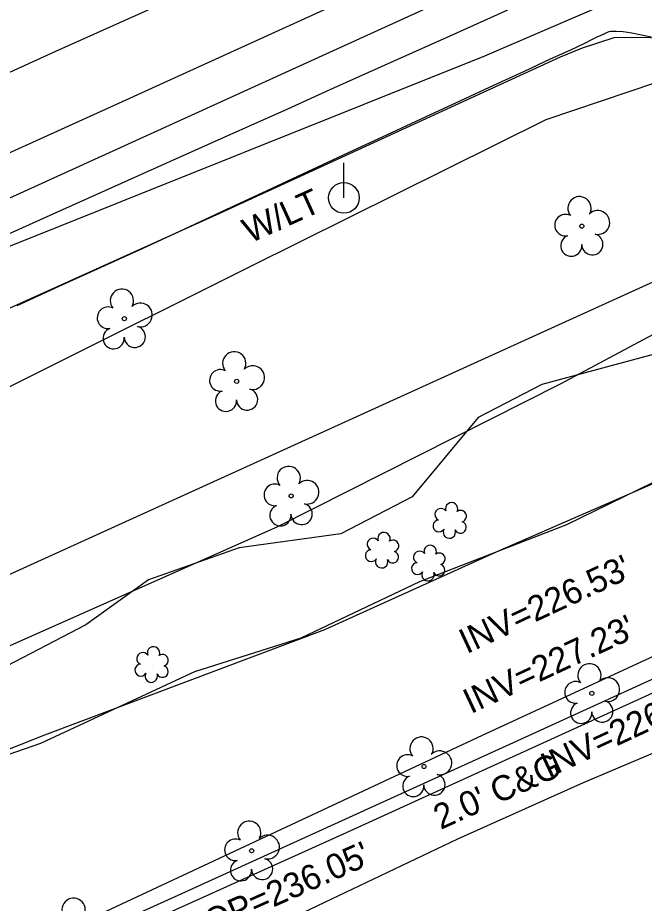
# Model space of a CAD drawing. Extents: x 2100323 to 2109811, y 740376 to 749755.
# Drawn here: x 2108660.8 to 2108760.9, y 746295.5 to 746437 of the extents above; entities that cross this region are included whole.
import ezdxf

# ---------------------------------------------------------------- set-up
doc = ezdxf.new("R2010")
doc.units = 0
for name, color, linetype in [('Exist Guardrail', 7, 'Continuous'), ('Exist Hydro Jurisdictional Stream or Body of Water', 7, 'Continuous'), ('Exist Right of Way Line', 7, 'Continuous'), ('Exist Roads Curbs', 7, 'Continuous'), ('Exist Roads Curbs Text', 7, 'Continuous'), ('Exist Roads EOP', 7, 'Continuous'), ('Exist Roads EOP Other', 7, 'Continuous'), ('Exist Roads EOT', 7, 'Continuous'), ('Exist Structure Minor Pipes RCP 18 Inch Invert', 7, 'Continuous'), ('Exist Structure Minor Pipes RCP 24 Inch Invert', 7, 'Continuous'), ('Exist Utilities Gas UG Line SUE LOS B', 7, 'Continuous'), ('Exist Utilities Power Pole CELL', 7, 'Continuous'), ('Exist Utilities Power Pole Text', 7, 'Continuous'), ('Exist Utilities Sanitary Sewer Manhole Text', 7, 'Continuous'), ('Exist Utilities Water UG Line SUE LOS B', 7, 'Continuous'), ('Exist Utilities Water UG Line SUE LOS C', 7, 'Continuous'), ('Exist Vegetation Hedge Row', 7, 'Continuous'), ('Exist Vegetation Shrub CELL', 7, 'Continuous'), ('Exist Vegetation Tree CELL', 7, 'Continuous')]:
    doc.layers.add(name, color=color, linetype=linetype)

msp = doc.modelspace()

# ---------------------------------------------------------------- linework, layer by layer
at = {"layer": 'Exist Guardrail'}
msp.add_lwpolyline([(2108790.21, 746402.66), (2108781.44, 746421.48), (2108780.03, 746424.05), (2108776.06, 746428.18), (2108771.46, 746430.86), (2108767.78, 746432.62), (2108761.67, 746433.87), (2108756.08, 746433.8), (2108751.01, 746432.18), (2108747.52, 746430.74), (2108693.04, 746405.76), (2108613.9, 746370.02), (2108532.54, 746333.04), (2108487.98, 746312.9)], dxfattribs=at)
at = {"layer": 'Exist Hydro Jurisdictional Stream or Body of Water'}
for points in [[(2108319.63, 746186.87), (2108358.19, 746207.19), (2108396.8, 746222.52), (2108430.4, 746245.86), (2108458.08, 746260.14), (2108495.96, 746278.41), (2108543.96, 746287.29), (2108582.6, 746305.25), (2108622.99, 746319.52), (2108659.56, 746336.66), (2108702.34, 746355.69), (2108747.54, 746378.52), (2108774.99, 746393.14)], [(2108325.16, 746177.56), (2108366.22, 746196.31), (2108404.36, 746212.58), (2108441.45, 746232.25), (2108465.46, 746249.96), (2108494.94, 746253.74), (2108551.85, 746275.57), (2108591.57, 746292.54), (2108628.73, 746307.97), (2108665.11, 746322.41), (2108709.89, 746339.21), (2108737.92, 746351.91), (2108765.68, 746364.01), (2108780.96, 746373.86), (2108780.9, 746373.99), (2108790.42, 746374.05)]]:
    msp.add_lwpolyline(points, dxfattribs=at)
at = {"layer": 'Exist Right of Way Line'}
msp.add_line((2107726.52, 745923.8), (2108924.68, 746468.63), dxfattribs=at)
at = {"layer": 'Exist Roads Curbs'}
msp.add_lwpolyline([(2108549.74, 746234.73), (2108600.62, 746257.85), (2108634.14, 746273.13), (2108686.43, 746296.74), (2108739.44, 746320.9), (2108766.44, 746333.2), (2108782.97, 746340.74), (2108787.99, 746343.35), (2108792.6, 746345.91), (2108796.13, 746347.82), (2108799.26, 746349.59), (2108802.24, 746352.27), (2108805.75, 746356.39), (2108807.06, 746360.4), (2108807.6, 746364.59), (2108807.58, 746369.22), (2108806.89, 746371.36), (2108802.34, 746380.14), (2108796.13, 746391.92), (2108794.75, 746394.59)], dxfattribs=at)
at = {"layer": 'Exist Roads EOP'}
msp.add_lwpolyline([(2108660.67, 746391.04), (2108667.42, 746394.11), (2108674.13, 746397.16), (2108680.81, 746400.22), (2108687.47, 746403.29), (2108694.1, 746406.38), (2108700.68, 746409.44), (2108707.17, 746412.46), (2108713.57, 746415.44), (2108719.89, 746418.38), (2108725.96, 746421.2), (2108731.63, 746423.82), (2108736.91, 746426.26), (2108741.78, 746428.51), (2108745.97, 746430.44), (2108749.19, 746431.93), (2108751.43, 746432.98), (2108752.69, 746433.59), (2108753.43, 746433.96), (2108754.07, 746434.27), (2108754.62, 746434.54), (2108755.07, 746434.75), (2108755.31, 746434.83), (2108755.62, 746434.89), (2108756.45, 746434.91), (2108757.56, 746434.81), (2108758.95, 746434.61), (2108760.49, 746434.32), (2108762.04, 746433.99)], dxfattribs=at)
at = {"layer": 'Exist Roads EOP Other'}
msp.add_lwpolyline([(2108806.5, 746353.21), (2108803.74, 746350.33), (2108799.36, 746346.88), (2108789.49, 746341.46), (2108712.68, 746306.44), (2108630.87, 746269.55), (2108599.74, 746255.24), (2108550.66, 746232.87)], dxfattribs=at)
at = {"layer": 'Exist Roads EOT'}
for points in [[(2108885.21, 746530.46), (2108879.09, 746527.67), (2108846.57, 746512.99), (2108808.17, 746495.42), (2108773.69, 746479.86), (2108736.52, 746463.21), (2108703.83, 746448.29), (2108666.79, 746431.62), (2108629.53, 746414.64), (2108592.83, 746398.03), (2108557.74, 746382.12), (2108521.85, 746365.74), (2108485.14, 746349.1), (2108449.33, 746332.86)], [(2108890.02, 746519.84), (2108885.65, 746517.85), (2108848.84, 746501.19), (2108813.59, 746485.27), (2108776.51, 746468.45), (2108740.21, 746452.11), (2108711.44, 746439.06), (2108675.7, 746422.78), (2108640.26, 746406.77), (2108603.65, 746390.44), (2108567.17, 746374), (2108530.52, 746357.51), (2108494.59, 746341.24), (2108457.63, 746324.32)], [(2108739.09, 746438.23), (2108729.86, 746434.07), (2108720.88, 746430.09), (2108711.24, 746425.75), (2108703.88, 746422.43), (2108693.7, 746417.88), (2108680.98, 746412.19), (2108664.23, 746404.67), (2108645.08, 746396.02), (2108623.99, 746386.48), (2108610.79, 746380.52), (2108594.99, 746373.34), (2108580.89, 746367.04), (2108568.76, 746361.58), (2108554.9, 746355.31), (2108537.56, 746347.4), (2108521.82, 746340.2), (2108506.44, 746333.16), (2108490.03, 746325.68), (2108477.59, 746319.98)]]:
    msp.add_lwpolyline(points, dxfattribs=at)
at = {"layer": 'Exist Utilities Gas UG Line SUE LOS B'}
msp.add_lwpolyline([(2107460.11, 745847.54), (2107501.26, 745870.22), (2107591.73, 745915.7), (2107637.23, 745936.64), (2107703.43, 745966.71), (2107828.7, 746022.49), (2107888.66, 746051.44), (2107966.05, 746086.02), (2108049.42, 746123.83), (2108162.08, 746173.83), (2108348.94, 746259.73), (2108577.61, 746363.63), (2108658.01, 746399.94), (2108735.47, 746430.97), (2108778.95, 746449.73), (2108829.55, 746471.32), (2108871.61, 746492.79)], dxfattribs=at)
at = {"layer": 'Exist Utilities Power Pole CELL'}
for q in [(2108712.92, 746413.86), (2108712.92, 746408.23)]:
    msp.add_line((2108712.92, 746408.23), q, dxfattribs=at)
msp.add_circle((2108712.92, 746408.23), 2.45, dxfattribs=at)
at = {"layer": 'Exist Utilities Water UG Line SUE LOS B'}
msp.add_lwpolyline([(2108678.42, 746280.64), (2108709.88, 746295.61), (2108731.13, 746305.75), (2108751.24, 746314.79), (2108774.13, 746324.48), (2108791.54, 746332.44), (2108796.85, 746320.75), (2108803.16, 746307.36), (2108806.65, 746300.61), (2108816.9, 746306.87), (2108823.01, 746311.36)], dxfattribs=at)
at = {"layer": 'Exist Utilities Water UG Line SUE LOS C'}
msp.add_lwpolyline([(2107483.12, 745855.85), (2107482.06, 745863.69), (2107541.92, 745895.36), (2107609.22, 745928.47), (2107719.34, 745980.37), (2107967.75, 746093.09), (2108308.63, 746249.5), (2108512.56, 746341.34), (2108767.91, 746457.63)], dxfattribs=at)
at = {"layer": 'Exist Vegetation Hedge Row'}
for points in [[(2108519.43, 746315.05), (2108631.46, 746364.14), (2108697.91, 746397.25), (2108745.26, 746420.78), (2108762.97, 746426.73)], [(2108764.53, 746383.76), (2108744.58, 746378.39), (2108734.41, 746373.13), (2108723.85, 746360.43), (2108712.41, 746354.51), (2108696.2, 746352.28), (2108681.67, 746347.15), (2108671.68, 746339.96), (2108657.7, 746332.72), (2108638.05, 746322.06), (2108606.49, 746312.71), (2108587.7, 746305.17), (2108570.19, 746296.06), (2108561.9, 746290.03), (2108553.08, 746285.46), (2108535.2, 746285.47)], [(2108534.96, 746266.78), (2108548.28, 746278.85), (2108558.59, 746281.83), (2108569.94, 746284.9), (2108591.35, 746291.9), (2108597.76, 746297.4), (2108605.26, 746301.95), (2108618.29, 746305.06), (2108664.45, 746321.07), (2108689.1, 746332.53), (2108706.09, 746337.87), (2108725.05, 746346.9), (2108748.58, 746356.01), (2108766.91, 746364.95), (2108781.69, 746373.97), (2108795.22, 746373.01), (2108800.91, 746372.28), (2108802.64, 746364.31), (2108802.75, 746357.4), (2108799.25, 746351.98), (2108735.01, 746322.3), (2108659.13, 746286.78), (2108549.79, 746235.54)]]:
    msp.add_lwpolyline(points, dxfattribs=at)
at = {"layer": 'Exist Vegetation Shrub CELL'}
for p, q in [((2108729.92, 746356.49), (2108729.92, 746356.49)), ((2108719.1, 746351.73), (2108719.1, 746351.73)), ((2108726.5, 746349.66), (2108726.5, 746349.66)), ((2108682.26, 746333.44), (2108682.26, 746333.44))]:
    msp.add_line(p, q, dxfattribs=at)
for centre, radius, start, end in [((2108728.43, 746357.61), 0.968, 35.8908, 245.4216), ((2108730.14, 746358.53), 0.99, 334.8391, 200.4717), ((2108731.59, 746357.35), 0.929, 284.4567, 126.0861), ((2108728.12, 746355.78), 0.955, 95.1099, 327.9534), ((2108731.55, 746355.56), 0.937, 204.9913, 73.4601), ((2108719.33, 746353.77), 0.99, 334.8391, 200.4717), ((2108729.79, 746354.8), 0.984, 151.2797, 21.387), ((2108717.61, 746352.86), 0.968, 35.8908, 245.4216), ((2108720.77, 746352.6), 0.929, 284.4567, 126.0861), ((2108717.3, 746351.03), 0.955, 95.1099, 327.9534), ((2108720.73, 746350.8), 0.937, 204.9913, 73.4601), ((2108725.01, 746350.79), 0.968, 35.8908, 245.4216), ((2108726.72, 746351.7), 0.99, 334.8391, 200.4717), ((2108718.97, 746350.05), 0.984, 151.2797, 21.387), ((2108728.17, 746350.53), 0.929, 284.4567, 126.0861), ((2108724.7, 746348.96), 0.955, 95.1099, 327.9534), ((2108728.13, 746348.73), 0.937, 204.9913, 73.4601), ((2108726.37, 746347.98), 0.984, 151.2797, 21.387), ((2108682.49, 746335.48), 0.99, 334.8391, 200.4717), ((2108680.78, 746334.57), 0.968, 35.8908, 245.4216), ((2108683.93, 746334.31), 0.929, 284.4567, 126.0861), ((2108680.46, 746332.74), 0.955, 95.1099, 327.9534), ((2108683.9, 746332.51), 0.937, 204.9913, 73.4601), ((2108682.13, 746331.76), 0.984, 151.2797, 21.387)]:
    msp.add_arc(centre, radius, start, end, dxfattribs=at)
at = {"layer": 'Exist Vegetation Tree CELL'}
for p, q in [((2108750.97, 746403.71), (2108750.97, 746403.71)), ((2108677.82, 746388.92), (2108677.82, 746388.92)), ((2108695.78, 746378.9), (2108695.78, 746378.9)), ((2108704.49, 746360.59), (2108704.49, 746360.59)), ((2108752.56, 746329.02), (2108752.56, 746329.02)), ((2108725.72, 746317.32), (2108725.72, 746317.32)), ((2108698.17, 746303.85), (2108698.17, 746303.85))]:
    msp.add_line(p, q, dxfattribs=at)
for centre in [(2108750.97, 746403.71), (2108677.82, 746388.92), (2108695.78, 746378.9), (2108704.49, 746360.59), (2108752.56, 746329.02), (2108725.72, 746317.32), (2108698.17, 746303.85)]:
    msp.add_circle(centre, 0.326, dxfattribs=at)
for centre, radius, start, end in [((2108750.59, 746406.58), 1.86, 330.1651, 219.7134), ((2108748.37, 746403.87), 1.73, 62.6636, 279.3457), ((2108753.52, 746404.3), 1.9, 257.1011, 134.1999), ((2108752.64, 746400.81), 1.7, 181.2822, 74.56), ((2108749.27, 746400.59), 1.69, 111.5671, 6.231), ((2108677.43, 746391.79), 1.86, 330.1651, 219.7134), ((2108680.37, 746389.5), 1.9, 257.1011, 134.1999), ((2108675.21, 746389.07), 1.73, 62.6636, 279.3457), ((2108676.11, 746385.79), 1.69, 111.5671, 6.231), ((2108679.49, 746386.02), 1.7, 181.2822, 74.56), ((2108695.39, 746381.78), 1.86, 330.1651, 219.7134), ((2108698.33, 746379.49), 1.9, 257.1011, 134.1999), ((2108693.17, 746379.06), 1.73, 62.6636, 279.3457), ((2108694.07, 746375.78), 1.69, 111.5671, 6.231), ((2108697.45, 746376), 1.7, 181.2822, 74.56), ((2108704.1, 746363.46), 1.86, 330.1651, 219.7134), ((2108707.03, 746361.18), 1.9, 257.1011, 134.1999), ((2108701.88, 746360.74), 1.73, 62.6636, 279.3457), ((2108702.78, 746357.47), 1.69, 111.5671, 6.231), ((2108706.16, 746357.69), 1.7, 181.2822, 74.56), ((2108752.18, 746331.9), 1.86, 330.1651, 219.7134), ((2108749.96, 746329.18), 1.73, 62.6636, 279.3457), ((2108755.11, 746329.61), 1.9, 257.1011, 134.1999), ((2108750.86, 746325.9), 1.69, 111.5671, 6.231), ((2108754.24, 746326.12), 1.7, 181.2822, 74.56), ((2108725.33, 746320.19), 1.86, 330.1651, 219.7134), ((2108723.11, 746317.47), 1.73, 62.6636, 279.3457), ((2108728.27, 746317.91), 1.9, 257.1011, 134.1999), ((2108724.01, 746314.2), 1.69, 111.5671, 6.231), ((2108727.39, 746314.42), 1.7, 181.2822, 74.56), ((2108697.79, 746306.72), 1.86, 330.1651, 219.7134), ((2108700.72, 746304.44), 1.9, 257.1011, 134.1999), ((2108695.57, 746304), 1.73, 62.6636, 279.3457), ((2108696.47, 746300.73), 1.69, 111.5671, 6.231), ((2108699.85, 746300.95), 1.7, 181.2822, 74.56), ((2108669.71, 746294.41), 1.86, 330.1651, 219.7134)]:
    msp.add_arc(centre, radius, start, end, dxfattribs=at)

# ---------------------------------------------------------------- texts
at = {"layer": 'Exist Roads Curbs Text'}
msp.add_text("2.0' C&G", height=4, rotation=24.3869, dxfattribs=at).set_placement((2108728.4, 746307.17))
at = {"layer": 'Exist Structure Minor Pipes RCP 18 Inch Invert'}
for s, p in [("INV=226.53'", (2108732.55, 746335.27)), ("INV=227.23'", (2108733.2, 746325.68))]:
    msp.add_text(s, height=4, rotation=25, dxfattribs=at).set_placement(p)
at = {"layer": 'Exist Structure Minor Pipes RCP 24 Inch Invert'}
msp.add_text("INV=226.86'", height=4, rotation=25, dxfattribs=at).set_placement((2108745.61, 746315.44))
at = {"layer": 'Exist Utilities Power Pole Text'}
msp.add_text('W/LT', height=4, rotation=24.3944, dxfattribs=at).set_placement((2108697.91, 746400.92))
at = {"layer": 'Exist Utilities Sanitary Sewer Manhole Text'}
msp.add_text("TOP=236.05'", height=4, rotation=23.9591, dxfattribs=at).set_placement((2108688.72, 746289.04))

doc.saveas('drawing.dxf')
